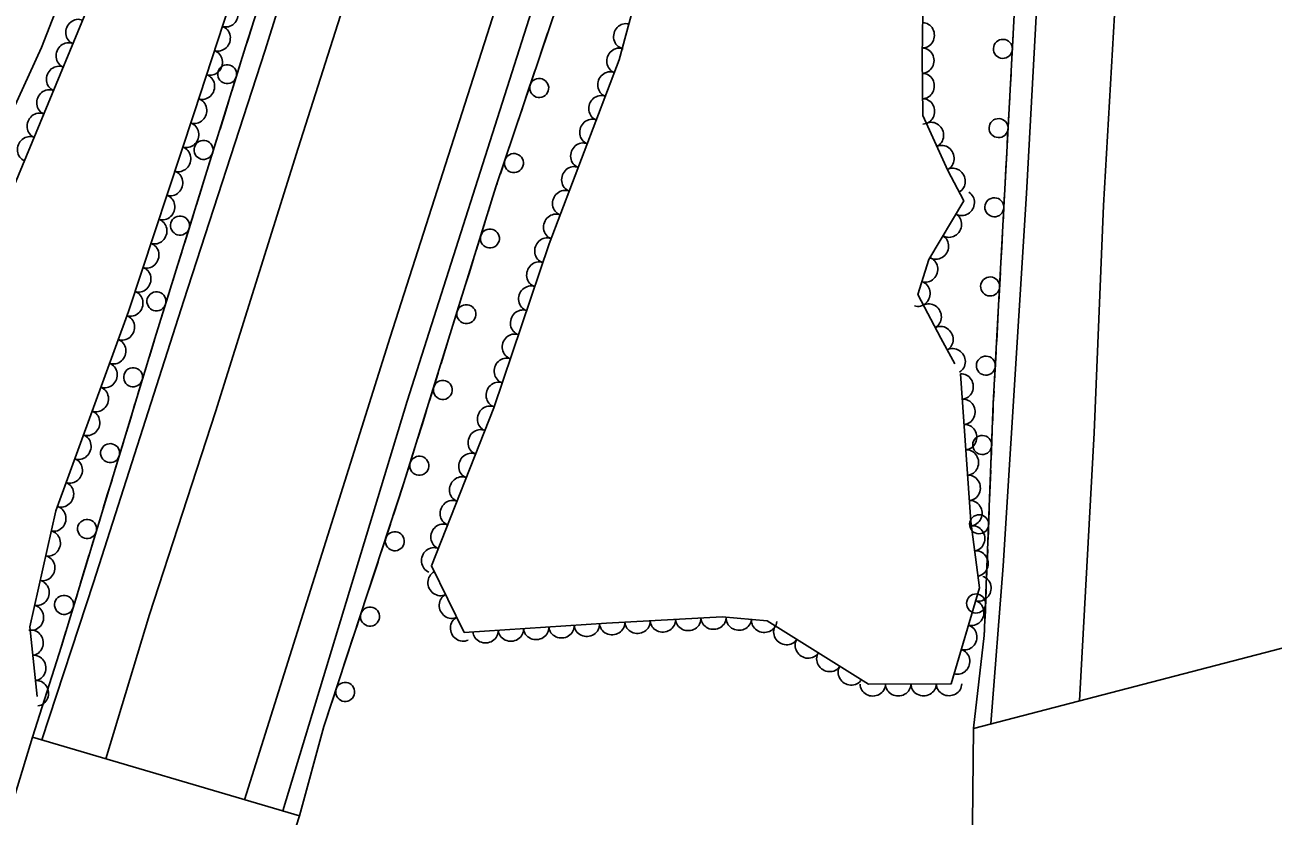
# Model space of a CAD drawing. Extents: x 1722896 to 1754269, y 648279 to 666297.
# Drawn here: x 1739901.2 to 1740097.9, y 650991.4 to 651116.1 of the extents above; entities that cross this region are included whole.
import ezdxf

# ---------------------------------------------------------------- set-up
doc = ezdxf.new("R2010")
doc.units = 0
for name, color, linetype in [('DESIGN - CENTERLINE - Proposed', 7, 'Continuous'), ('DESIGN - SCRATCH - User 1', 7, 'Continuous'), ('SURVEY - CENTERLINE - Preliminary Text', 7, 'Continuous'), ('SURVEY - VEGETATION - Features with Text', 7, 'Continuous')]:
    doc.layers.add(name, color=color, linetype=linetype)

msp = doc.modelspace()

# ---------------------------------------------------------------- linework, layer by layer
at = {"layer": 'DESIGN - CENTERLINE - Proposed'}
for points in [[(1740050.71, 651005.22), (1740173.02, 651037.05), (1740172.24, 651005.86), (1740171.11, 650957.82), (1740169.79, 650914.91), (1740046.85, 650862.97), (1740047.5, 650888.74), (1740048.63, 650928.97), (1740050.48, 650980.24), (1740050.71, 651005.22)], [(1740050.71, 651005.23), (1740052.43, 651019.83)], [(1739902.4, 651003.84), (1739906.97, 651018.17)], [(1739944.47, 650991.43), (1739948.32, 651005.51)], [(1739944.47, 650991.43), (1739921.41, 650919.96), (1739904.45, 650865.06), (1739890.43, 650820.56), (1739873.63, 650766.42), (1739858.97, 650715.54), (1739844.53, 650661.51), (1739835.38, 650616.38), (1739829.76, 650584.83), (1739825.69, 650550.86), (1739760.36, 650554.7), (1739772.67, 650590.28), (1739785.3, 650630.69), (1739797.05, 650666.24), (1739808.36, 650703.66), (1739820.34, 650741.14), (1739832.51, 650779.1), (1739845.61, 650821), (1739859.85, 650867.09), (1739874.42, 650913.87), (1739889.78, 650962.56), (1739902.4, 651003.84), (1739944.47, 650991.43)]]:
    msp.add_lwpolyline(points, dxfattribs=at)
at = {"layer": 'DESIGN - SCRATCH - User 1'}
for points in [[(1740077.24, 651668.36), (1740066.34, 651614.89), (1740055.71, 651564.81), (1740044.65, 651513.35), (1740032.72, 651462.28), (1740022.12, 651416.93), (1740011.89, 651375.31), (1740000.33, 651329.25), (1739990.03, 651287.03), (1739979.38, 651249.25), (1739965.22, 651204.97), (1739949.27, 651154.09), (1739936, 651112.63), (1739921.7, 651066.69), (1739906.97, 651018.17)], [(1740057.24, 651168.43), (1740057.79, 651129.49), (1740055.92, 651095.06), (1740053.85, 651056.41), (1740052.43, 651019.69)], [(1739948.32, 651005.51), (1739960.96, 651043.92), (1739975.51, 651090.75), (1739989.29, 651131.72), (1739999.74, 651156.69), (1740001.33, 651160.01)], [(1739937.1, 651116.06), (1739936.38, 651113.82)], [(1739936.38, 651113.82), (1739936, 651112.63), (1739935.67, 651111.58)], [(1739982.85, 651112.58), (1739983.6, 651114.81)], [(1740056.98, 651114.51), (1740056.73, 651109.92)], [(1739982.1, 651110.35), (1739982.85, 651112.58)], [(1739935.2, 651110.06), (1739933.83, 651105.66)], [(1739980.13, 651104.47), (1739981.59, 651108.83)], [(1740056.64, 651108.32), (1740056.51, 651105.97)], [(1740056.51, 651105.97), (1740056.39, 651103.62)], [(1739933.35, 651104.14), (1739932.66, 651101.89)], [(1739932.66, 651101.89), (1739931.96, 651099.65)], [(1739978.87, 651100.73), (1739979.62, 651102.96)], [(1740056.3, 651102.03), (1740056.05, 651097.43)], [(1739978.12, 651098.5), (1739978.87, 651100.73)], [(1739931.48, 651098.12), (1739930.11, 651093.73)], [(1739976.15, 651092.62), (1739977.61, 651096.98)], [(1740055.97, 651095.83), (1740055.92, 651095.06), (1740055.84, 651093.49)], [(1740055.84, 651093.49), (1740055.71, 651091.14)], [(1739929.64, 651092.2), (1739928.94, 651089.96)], [(1739928.94, 651089.96), (1739928.24, 651087.71)], [(1739974.93, 651088.87), (1739975.51, 651090.75), (1739975.64, 651091.11)], [(1740055.63, 651089.54), (1740055.38, 651084.95)], [(1739974.23, 651086.62), (1739974.93, 651088.87)], [(1739927.77, 651086.19), (1739926.4, 651081.79)], [(1739972.39, 651080.7), (1739973.76, 651085.09)], [(1740055.29, 651083.35), (1740055.17, 651081.01)], [(1739925.92, 651080.27), (1739925.22, 651078.02)], [(1740055.17, 651081.01), (1740055.04, 651078.66)], [(1739925.22, 651078.02), (1739924.53, 651075.78)], [(1739971.22, 651076.93), (1739971.92, 651079.17)], [(1739970.52, 651074.69), (1739971.22, 651076.93)], [(1740054.96, 651077.06), (1740054.71, 651072.47)], [(1739924.05, 651074.25), (1739922.68, 651069.86)], [(1739968.68, 651068.77), (1739970.05, 651073.16)], [(1740054.63, 651070.87), (1740054.5, 651068.53)], [(1739922.21, 651068.33), (1739921.7, 651066.69), (1739921.51, 651066.09)], [(1740054.5, 651068.53), (1740054.38, 651066.18)], [(1739921.51, 651066.09), (1739920.83, 651063.84)], [(1739967.51, 651064.99), (1739968.21, 651067.24)], [(1739966.81, 651062.75), (1739967.51, 651064.99)], [(1740054.29, 651064.58), (1740054.04, 651059.99)], [(1739920.37, 651062.31), (1739919.03, 651057.9)], [(1739964.97, 651056.83), (1739966.34, 651061.22)], [(1740053.96, 651058.39), (1740053.85, 651056.41), (1740053.84, 651056.04)], [(1739918.56, 651056.37), (1739917.88, 651054.12)], [(1740053.84, 651056.04), (1740053.75, 651053.69)], [(1739917.88, 651054.12), (1739917.2, 651051.88)], [(1739963.8, 651053.06), (1739964.5, 651055.3)], [(1739963.1, 651050.81), (1739963.8, 651053.06)], [(1740053.68, 651052.09), (1740053.51, 651047.5)], [(1739916.74, 651050.34), (1739915.4, 651045.94)], [(1739961.26, 651044.89), (1739962.63, 651049.28)], [(1739914.94, 651044.41), (1739914.25, 651042.16)], [(1740053.44, 651045.9), (1740053.35, 651043.55)], [(1739960.04, 651041.13), (1739960.78, 651043.37)], [(1740053.35, 651043.55), (1740053.26, 651041.2)], [(1739914.25, 651042.16), (1739913.57, 651039.91)], [(1739959.31, 651038.9), (1739960.04, 651041.13)], [(1739913.11, 651038.38), (1739911.77, 651033.98)], [(1740053.2, 651039.6), (1740053.02, 651035.01)], [(1739957.37, 651033.01), (1739958.81, 651037.38)], [(1739911.31, 651032.45), (1739910.62, 651030.2)], [(1740052.96, 651033.41), (1740052.87, 651031.06)], [(1739956.14, 651029.26), (1739956.87, 651031.49)], [(1740052.87, 651031.06), (1740052.78, 651028.71)], [(1739910.62, 651030.2), (1739909.94, 651027.95)], [(1739955.4, 651027.03), (1739956.14, 651029.26)], [(1740052.71, 651027.11), (1740052.54, 651022.52)], [(1739909.48, 651026.42), (1739908.14, 651022.02)], [(1739953.47, 651021.14), (1739954.9, 651025.51)], [(1740052.47, 651020.92), (1740052.43, 651019.69)], [(1739907.68, 651020.49), (1739907, 651018.24)], [(1739952.23, 651017.39), (1739952.97, 651019.62)], [(1739907, 651018.24), (1739906.97, 651018.17)], [(1739951.5, 651015.16), (1739952.23, 651017.39)], [(1739949.56, 651009.27), (1739951, 651013.64)], [(1739948.32, 651005.51), (1739949.06, 651007.74)]]:
    msp.add_lwpolyline(points, dxfattribs=at)
for centre, start, end in [((1740055.36, 651112.31), 110.158, 110.1482), ((1739933.09, 651108.33), 95.9661, 95.9563), ((1739982.27, 651106.15), 274.682, 274.6722), ((1740054.68, 651099.83), 110.158, 110.1482), ((1739929.37, 651096.39), 95.9661, 95.9563), ((1739978.29, 651094.31), 274.682, 274.6722), ((1740054.01, 651087.35), 110.1922, 110.1823), ((1739925.66, 651084.46), 95.9661, 95.9563), ((1739974.5, 651082.43), 275.9963, 275.9865), ((1740053.34, 651074.87), 110.1922, 110.1823), ((1739921.94, 651072.52), 95.9661, 95.9563), ((1739970.79, 651070.5), 275.9963, 275.9865), ((1740052.67, 651062.39), 110.1922, 110.1823), ((1739918.27, 651060.56), 96.3814, 96.3716), ((1739967.08, 651058.56), 275.9963, 275.9865), ((1739914.64, 651048.6), 96.3814, 96.3716), ((1740052.1, 651049.88), 111.0384, 111.0285), ((1739963.37, 651046.62), 275.9963, 275.9865), ((1740051.61, 651037.39), 111.0384, 111.0285), ((1739911.01, 651036.64), 96.3814, 96.3716), ((1739959.51, 651034.71), 275.0485, 275.0387), ((1739907.38, 651024.68), 96.3814, 96.3716), ((1740051.13, 651024.9), 111.0384, 111.0285), ((1739955.6, 651022.83), 275.0485, 275.0387), ((1739951.69, 651010.96), 275.0485, 275.0387)]:
    msp.add_arc(centre, 1.5, start, end, dxfattribs=at)
at = {"layer": 'SURVEY - CENTERLINE - Preliminary Text'}
for points in [[(1739903.87, 651003.4), (1739912.03, 651028.23), (1739926.25, 651072.67), (1739939, 651111.98), (1739950.94, 651150.02), (1739967.71, 651202.29), (1739979.57, 651241.17), (1739987.77, 651267.45), (1739999.75, 651315.95), (1740009.85, 651356.42), (1740018.85, 651392.69), (1740025.77, 651422.23), (1740033.44, 651453.99), (1740042.5, 651493.75), (1740050.55, 651530.61), (1740058.44, 651568.72), (1740069.03, 651618.52), (1740078.29, 651664.52), (1740088.56, 651712.91)], [(1739913.95, 651000.43), (1739920.86, 651023.18), (1739931.26, 651055.12), (1739944.28, 651096.66), (1739958.75, 651141.98), (1739970.9, 651180.37), (1739981.57, 651214.18), (1739996.14, 651262.63), (1740007.71, 651305.43), (1740014.2, 651330.41), (1740028.28, 651387.74), (1740038.95, 651431.99), (1740050.58, 651481.33), (1740060.83, 651526.36), (1740071.81, 651577.83), (1740083.35, 651632.42), (1740092.41, 651678.05)], [(1740067.43, 651009.58), (1740069.75, 651051.8), (1740071.21, 651087.64), (1740073.6, 651128.66), (1740076.29, 651170.49), (1740079.12, 651213.05), (1740082.83, 651260.85), (1740085.75, 651296.44), (1740090.87, 651350.42), (1740095.39, 651395.22), (1740100.42, 651439.48), (1740109.9, 651517.94), (1740117.78, 651574.32), (1740125.34, 651630.71), (1740132.52, 651678.44)], [(1740116.14, 651675.36), (1740106.63, 651631.03), (1740096.9, 651583.66), (1740088.44, 651545.91), (1740079.17, 651503.86), (1740072.66, 651474.16), (1740063.19, 651435.67), (1740053.11, 651391.47), (1740044.89, 651357.46), (1740034.9, 651317.86), (1740022.3, 651270.48), (1740012.31, 651236.49), (1740001.17, 651199.3), (1739986.54, 651153.99), (1739974.47, 651115.9), (1739958.77, 651066.87), (1739935.84, 650993.97)], [(1739829.32, 651277.7), (1739846.03, 651295.44), (1739911.74, 651368.95), (1739922.51, 651359.24), (1739905.71, 651338.64), (1739910.07, 651340.61), (1739930.92, 651334.03), (1739927.2, 651303.07), (1739920.45, 651266.2), (1739920.43, 651155.14), (1739903.84, 651112.54), (1739865.09, 651027.9), (1739845.03, 651017.47), (1739830.07, 651074.6), (1739821.02, 651105.82), (1739810.7, 651102.77)], [(1740053.44, 651005.94), (1740055.39, 651030.83), (1740059.07, 651089.5), (1740061.59, 651135.82), (1740064.31, 651182.99), (1740068.65, 651238.74), (1740072.79, 651300.02), (1740057.8, 651304.01), (1740038.31, 651308.67), (1740031.23, 651283.66), (1740023.6, 651254.68), (1740007.74, 651196.43), (1739993.49, 651157.41), (1739981.06, 651118.28), (1739961.46, 651056.81), (1739941.85, 650992.2)]]:
    msp.add_lwpolyline(points, dxfattribs=at)
at = {"layer": 'SURVEY - VEGETATION - Features with Text'}
for points in [[(1740069.32, 651685.96), (1740063.59, 651656.24), (1740061.33, 651634.83), (1740051.62, 651608.88), (1740048.65, 651579.48), (1740043.85, 651543.7), (1740039.79, 651515.02), (1740031.14, 651476.2), (1740019.78, 651433.55), (1740009.36, 651397.36), (1740002.26, 651365.18), (1739992.94, 651323.39), (1739982.62, 651286.87), (1739971.88, 651252.92), (1739962.88, 651214.21), (1739949.46, 651171.12), (1739940.84, 651141.93), (1739927.87, 651102.22), (1739917.52, 651070.93), (1739906.07, 651039.49), (1739901.96, 651021.22), (1739903.12, 651010.22)], [(1739869.01, 650990.65), (1739854.42, 651014.06), (1739868.86, 651020.05), (1739885.11, 651023.48), (1739887.31, 651046.71), (1739898.96, 651089.34), (1739916.12, 651130.91), (1739925.88, 651160.71), (1739924.98, 651200.54), (1739924.46, 651250.02), (1739924.24, 651269.18), (1739931.69, 651306.4), (1739934.83, 651351.29), (1739931.98, 651392.22)], [(1740048.67, 651061.1), (1740050.28, 651037.83), (1740051.65, 651027.38), (1740047.23, 651012.25), (1740034.18, 651012.19), (1740018.21, 651022.17), (1740011.09, 651022.79), (1739992.86, 651021.8), (1739970.47, 651020.35), (1739965.27, 651030.85), (1739975.11, 651055.75), (1739983.82, 651081.59), (1739994.88, 651110.61), (1740004.52, 651146.44)], [(1740042.91, 651128.41), (1740042.62, 651110.99), (1740042.73, 651101.83), (1740046.67, 651093.16), (1740049.2, 651088.39), (1740043.69, 651079.1), (1740041.96, 651073.61), (1740045.55, 651066.72), (1740047.77, 651062.69)]]:
    msp.add_lwpolyline(points, dxfattribs=at)
for centre, major_axis in [((1739932.94, 651117.75), (-0.62, -1.9)), ((1739909.55, 651114.99), (0.76, 1.85)), ((1739931.7, 651113.95), (-0.62, -1.9)), ((1739995.88, 651114.31), (0.52, 1.93)), ((1740042.68, 651114.46), (-0.03, -2)), ((1739908.02, 651111.3), (0.76, 1.85)), ((1739930.46, 651110.14), (-0.62, -1.9)), ((1739994.82, 651110.45), (0.71, 1.87)), ((1740042.62, 651110.46), (0.02, -2)), ((1739906.5, 651107.6), (0.76, 1.85)), ((1739929.22, 651106.34), (-0.62, -1.9)), ((1739993.4, 651106.72), (0.71, 1.87)), ((1740042.67, 651106.46), (0.02, -2)), ((1739904.97, 651103.9), (0.76, 1.85)), ((1739991.97, 651102.98), (0.71, 1.87)), ((1739927.98, 651102.54), (-0.62, -1.9)), ((1740042.72, 651102.46), (0.02, -2)), ((1739903.44, 651100.2), (0.76, 1.85)), ((1739990.55, 651099.24), (0.71, 1.87)), ((1739926.72, 651098.74), (-0.63, -1.9)), ((1740044.12, 651098.77), (0.83, -1.82)), ((1739901.92, 651096.51), (0.76, 1.85)), ((1739989.12, 651095.5), (0.71, 1.87)), ((1740045.78, 651095.13), (0.83, -1.82)), ((1739925.47, 651094.94), (-0.63, -1.9)), ((1739987.7, 651091.77), (0.71, 1.87)), ((1740047.53, 651091.53), (0.93, -1.77)), ((1739924.21, 651091.15), (-0.63, -1.9)), ((1739986.27, 651088.03), (0.71, 1.87)), ((1740048.97, 651088.01), (-1.02, -1.72)), ((1739922.95, 651087.35), (-0.63, -1.9)), ((1739984.85, 651084.29), (0.71, 1.87)), ((1740046.93, 651084.57), (-1.02, -1.72)), ((1739921.7, 651083.55), (-0.63, -1.9)), ((1739920.44, 651079.75), (-0.63, -1.9)), ((1739983.46, 651080.54), (0.64, 1.9)), ((1740044.89, 651081.13), (-1.02, -1.72)), ((1739919.18, 651075.96), (-0.63, -1.9)), ((1739982.19, 651076.75), (0.64, 1.9)), ((1740043.19, 651077.53), (-0.6, -1.91)), ((1739917.93, 651072.16), (-0.63, -1.9)), ((1739980.91, 651072.96), (0.64, 1.9)), ((1740042, 651073.71), (-0.6, -1.91)), ((1740043.76, 651070.16), (0.92, -1.77)), ((1739916.59, 651068.39), (-0.68, -1.88)), ((1739979.63, 651069.17), (0.64, 1.9)), ((1740045.61, 651066.61), (0.96, -1.75)), ((1739915.23, 651064.63), (-0.68, -1.88)), ((1739978.35, 651065.38), (0.64, 1.9)), ((1740047.54, 651063.11), (0.96, -1.75)), ((1739913.86, 651060.87), (-0.68, -1.88)), ((1739977.07, 651061.59), (0.64, 1.9)), ((1739975.8, 651057.8), (0.64, 1.9)), ((1740048.81, 651059.1), (0.14, -2)), ((1739912.49, 651057.11), (-0.68, -1.88)), ((1739974.43, 651054.04), (0.74, 1.86)), ((1740049.09, 651055.11), (0.14, -2)), ((1739911.12, 651053.35), (-0.68, -1.88)), ((1739972.96, 651050.32), (0.74, 1.86)), ((1740049.36, 651051.12), (0.14, -2)), ((1739909.75, 651049.59), (-0.68, -1.88)), ((1739971.49, 651046.6), (0.74, 1.86)), ((1740049.64, 651047.13), (0.14, -2)), ((1739908.38, 651045.84), (-0.68, -1.88)), ((1739970.02, 651042.88), (0.74, 1.86)), ((1740049.92, 651043.14), (0.14, -2)), ((1739907.01, 651042.08), (-0.68, -1.88)), ((1739968.55, 651039.16), (0.74, 1.86)), ((1740050.19, 651039.15), (0.14, -2)), ((1739905.8, 651038.27), (-0.44, -1.95)), ((1739904.92, 651034.37), (-0.44, -1.95)), ((1739967.08, 651035.44), (0.74, 1.86)), ((1740050.63, 651035.17), (0.26, -1.98)), ((1739904.04, 651030.47), (-0.44, -1.95)), ((1739965.61, 651031.72), (0.74, 1.86)), ((1740051.15, 651031.21), (0.26, -1.98)), ((1739903.16, 651026.57), (-0.44, -1.95)), ((1739966.63, 651028.1), (-0.89, 1.79)), ((1740051.61, 651027.25), (-0.56, -1.92)), ((1739902.28, 651022.67), (-0.44, -1.95)), ((1739968.41, 651024.52), (-0.89, 1.79)), ((1740050.49, 651023.41), (-0.56, -1.92)), ((1739970.18, 651020.93), (-0.89, 1.79)), ((1740005.76, 651022.5), (-2, -0.11)), ((1740009.75, 651022.71), (-2, -0.11)), ((1740013.74, 651022.56), (-1.99, 0.17)), ((1739902.22, 651018.72), (0.21, -1.99)), ((1739973.81, 651020.57), (-2, -0.13)), ((1739977.81, 651020.83), (-2, -0.13)), ((1739981.8, 651021.09), (-2, -0.13)), ((1739985.79, 651021.35), (-2, -0.13)), ((1739989.78, 651021.6), (-2, -0.13)), ((1739993.77, 651021.85), (-2, -0.11)), ((1739997.77, 651022.07), (-2, -0.11)), ((1740001.76, 651022.28), (-2, -0.11)), ((1740017.72, 651022.21), (-1.99, 0.17)), ((1740021.19, 651020.31), (-1.7, 1.06)), ((1740049.37, 651019.57), (-0.56, -1.92)), ((1740024.58, 651018.19), (-1.7, 1.06)), ((1739902.64, 651014.74), (0.21, -1.99)), ((1740027.97, 651016.07), (-1.7, 1.06)), ((1740048.25, 651015.73), (-0.56, -1.92)), ((1740031.36, 651013.95), (-1.7, 1.06)), ((1739903.06, 651010.76), (0.21, -1.99)), ((1740034.86, 651012.19), (-2, -0.01)), ((1740038.86, 651012.21), (-2, -0.01)), ((1740042.86, 651012.23), (-2, -0.01)), ((1740046.86, 651012.24), (-2, -0.01))]:
    msp.add_ellipse(centre, major_axis=major_axis, ratio=0.940188, start_param=0, end_param=3.141593, dxfattribs=at)

doc.saveas('drawing.dxf')
